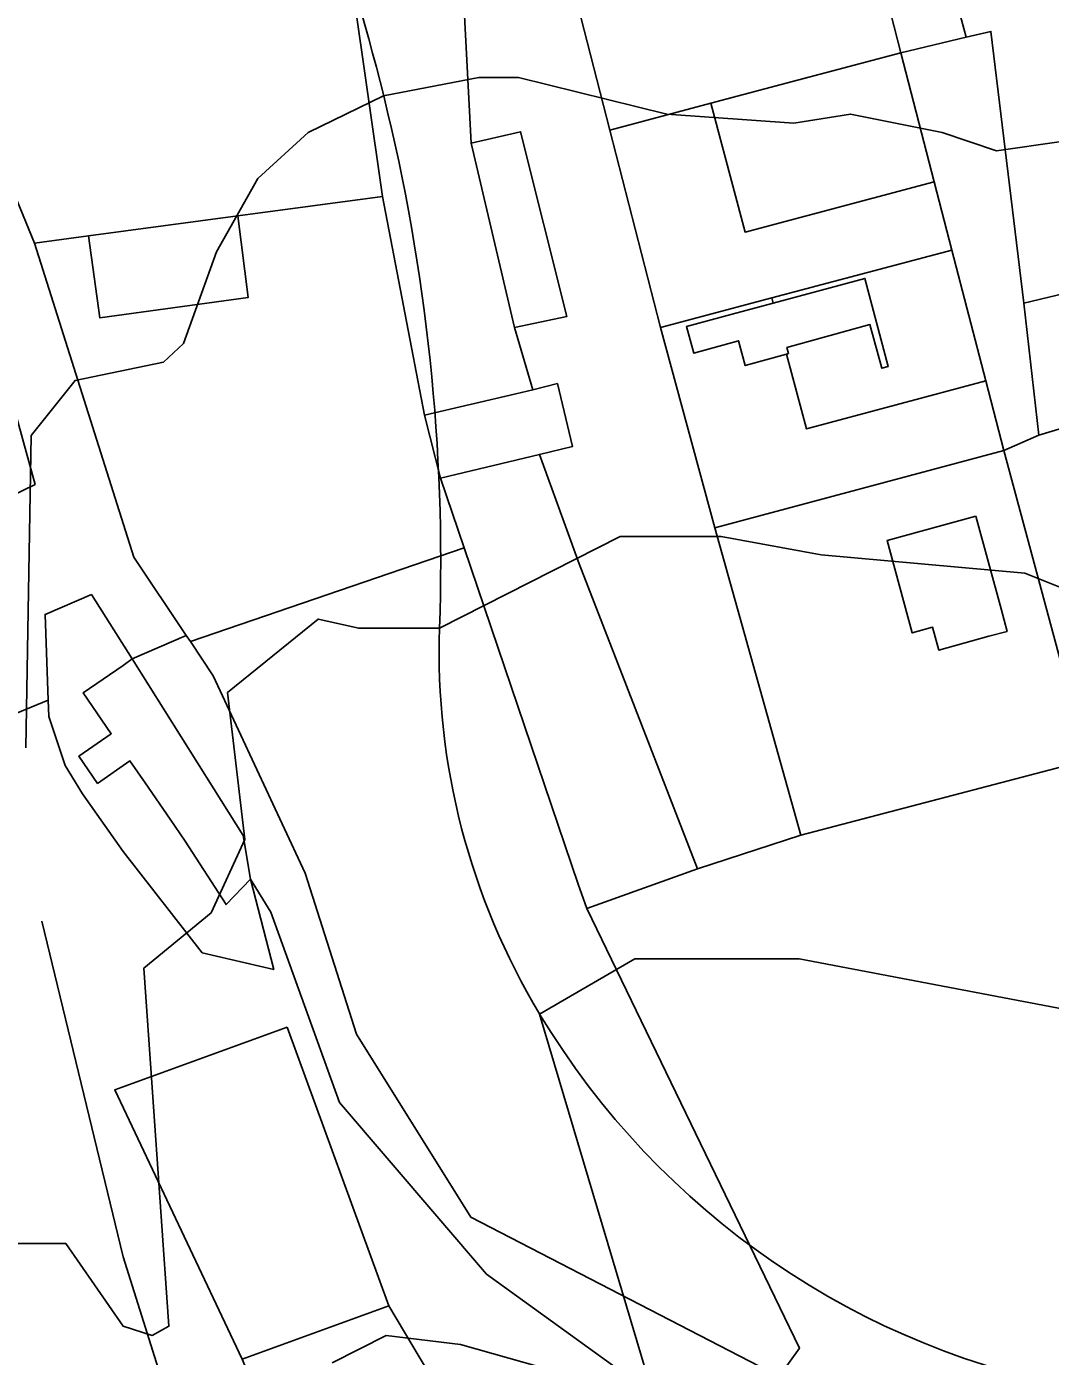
# Model space of a CAD drawing. Extents: x -510989 to -501240, y -1184665 to -1176089.
# Drawn here: x -504725.6 to -504614, y -1182453.3 to -1182308.5 of the extents above; entities that cross this region are included whole.
import ezdxf

# ---------------------------------------------------------------- set-up
doc = ezdxf.new("R2010")
doc.units = 0
for name, color, linetype in [('NAVRH_rozvodnice', 7, 'Continuous'), ('ostatni_plocha_x_jina_plocha', 7, 'Continuous'), ('ostatni_plocha_x_manipulacni_plocha', 7, 'Continuous'), ('ostatni_plocha_x_neplodna_puda', 7, 'Continuous'), ('ostatni_plocha_x_ostatni_komunikace', 7, 'Continuous'), ('ostatni_plocha_x_zelen', 7, 'Continuous'), ('STAV_vyrazne_udolnice', 7, 'Continuous'), ('STAV_zaplavove_uzemi', 7, 'Continuous'), ('trvaly_travni_porost', 7, 'Continuous'), ('vrstevnice_01', 7, 'Continuous'), ('vrstevnice_02', 7, 'Continuous'), ('zahrada', 7, 'Continuous'), ('zastavena_plocha_a_nadvori', 7, 'Continuous'), ('zastavena_plocha_a_nadvori_x_spolecny_dvur', 7, 'Continuous')]:
    doc.layers.add(name, color=color, linetype=linetype)

msp = doc.modelspace()

# ---------------------------------------------------------------- linework, layer by layer
at = {"layer": 'NAVRH_rozvodnice'}
for centre, radius, start, end in [((-504915.08, -1182372.63), 235.31, 13.925, 26.4002), ((-504891.91, -1182366.88), 211.44, 358.071, 13.925), ((-504604.18, -1182376.57), 76.46, 178.071, 211.0417), ((-504594.88, -1182370.98), 87.31, 211.0417, 260.1547)]:
    msp.add_arc(centre, radius, start, end, dxfattribs=at)
at = {"layer": 'ostatni_plocha_x_jina_plocha'}
for points in [[(-504697.21, -1182417.42), (-504686.14, -1182447.77), (-504702.11, -1182453.59), (-504716, -1182424.27)], [(-504702.11, -1182453.59), (-504686.14, -1182447.77), (-504658.21, -1182494.65), (-504646.38, -1182521.67), (-504657.18, -1182527.48), (-504660.57, -1182529.3), (-504692.06, -1182477.67)]]:
    msp.add_lwpolyline(points, close=True, dxfattribs=at)
at = {"layer": 'ostatni_plocha_x_manipulacni_plocha'}
msp.add_lwpolyline([(-504723.59, -1182372.49), (-504718.54, -1182370.32), (-504714.11, -1182377.34), (-504715.07, -1182378.05), (-504719.45, -1182381.04), (-504716.38, -1182385.48), (-504719.92, -1182387.93), (-504717.87, -1182390.89), (-504714.33, -1182388.44), (-504712.69, -1182390.82), (-504709.96, -1182394.78), (-504708.31, -1182397.17), (-504703.85, -1182404.09), (-504701.2, -1182401.3), (-504698.67, -1182411.17), (-504706.46, -1182409.35), (-504715.06, -1182398.3), (-504719.52, -1182392.02), (-504721.4, -1182388.95), (-504723.16, -1182383.6), (-504723.23, -1182381.82)], close=True, dxfattribs=at)
at = {"layer": 'ostatni_plocha_x_neplodna_puda'}
for points in [[(-504694.34, -1182287.92), (-504692.64, -1182294.12), (-504690.01, -1182304.64), (-504686.8, -1182326.98), (-504702.57, -1182329.09), (-504718.84, -1182331.27), (-504724.73, -1182332.06), (-504736.04, -1182304.55), (-504729.74, -1182305.15), (-504724.43, -1182294.34), (-504718.94, -1182299.49), (-504709.99, -1182290.13), (-504707.35, -1182289.77), (-504705.71, -1182288.06), (-504702.09, -1182291.48), (-504696.41, -1182285.71)], [(-504697.21, -1182417.42), (-504716, -1182424.27), (-504702.11, -1182453.59), (-504692.06, -1182477.67), (-504660.57, -1182529.3), (-504657.18, -1182527.48), (-504644.04, -1182546.05), (-504636.81, -1182571.5), (-504626.63, -1182589.51), (-504621.54, -1182585.89), (-504637.88, -1182542.92), (-504646.38, -1182521.67), (-504658.21, -1182494.65), (-504686.14, -1182447.77)]]:
    msp.add_lwpolyline(points, close=True, dxfattribs=at)
msp.add_lwpolyline([(-504731.01, -1182458.03), (-504736.85, -1182425.64), (-504733.93, -1182407.44), (-504739.33, -1182388.45), (-504734.46, -1182386.44), (-504723.23, -1182381.82), (-504723.16, -1182383.6), (-504721.4, -1182388.95), (-504719.52, -1182392.02), (-504715.06, -1182398.3), (-504706.46, -1182409.35), (-504698.67, -1182411.17), (-504701.2, -1182401.3), (-504699, -1182404.9), (-504691.51, -1182425.62), (-504675.47, -1182444.32), (-504642.55, -1182468.1)], dxfattribs=at)
at = {"layer": 'ostatni_plocha_x_ostatni_komunikace'}
for points in [[(-504651.18, -1182241.6), (-504638.43, -1182249.54), (-504636.23, -1182258.44), (-504634.77, -1182265.81), (-504633.21, -1182273.56), (-504631.16, -1182280.51), (-504630.95, -1182281.21), (-504629.89, -1182284.92), (-504629.69, -1182285.64), (-504624.48, -1182304.88), (-504623.21, -1182309.63), (-504630.34, -1182311.33), (-504641.03, -1182269.51), (-504645.27, -1182253.28), (-504649.47, -1182244.16)], [(-504620.51, -1182309), (-504616.94, -1182338.59), (-504615.29, -1182352.95), (-504619.11, -1182354.65), (-504621.08, -1182347.05), (-504624.77, -1182332.82), (-504626.7, -1182325.37), (-504630.34, -1182311.33), (-504623.21, -1182309.63)]]:
    msp.add_lwpolyline(points, close=True, dxfattribs=at)
for points in [[(-504736.04, -1182304.55), (-504724.73, -1182332.06), (-504713.9, -1182366.26), (-504708.2, -1182374.77), (-504714.11, -1182377.34), (-504718.54, -1182370.32), (-504723.59, -1182372.49), (-504723.23, -1182381.82), (-504734.46, -1182386.44)], [(-504730.15, -1182361), (-504724.67, -1182358.35), (-504725.94, -1182353.72)], [(-504608.32, -1182618.85), (-504630.43, -1182488.04), (-504642.55, -1182468.1), (-504675.47, -1182444.32), (-504691.51, -1182425.62), (-504699, -1182404.9), (-504701.2, -1182401.3), (-504701.98, -1182396.56), (-504705.18, -1182391.49), (-504714.11, -1182377.34), (-504708.2, -1182374.77), (-504707.75, -1182375.43), (-504705.25, -1182379.16), (-504695.23, -1182400.68), (-504689.63, -1182418.2), (-504677.2, -1182438.13), (-504643.6, -1182455.49), (-504639.2, -1182460.37), (-504632.02, -1182466.17), (-504625.5, -1182481.57), (-504617.97, -1182490.12), (-504618.04, -1182497.86), (-504608.41, -1182541.97)]]:
    msp.add_lwpolyline(points, dxfattribs=at)
at = {"layer": 'ostatni_plocha_x_zelen'}
msp.add_lwpolyline([(-504572.85, -1182447.14), (-504617.69, -1182458.63), (-504617.97, -1182490.12), (-504625.5, -1182481.57), (-504632.02, -1182466.17), (-504639.2, -1182460.37), (-504643.6, -1182455.49), (-504641.37, -1182452.39), (-504664.53, -1182404.5), (-504652.49, -1182400.2), (-504641.21, -1182396.51), (-504609.62, -1182388.24)], dxfattribs=at)
at = {"layer": 'STAV_vyrazne_udolnice'}
msp.add_lwpolyline([(-504723.93, -1182405.9), (-504715.08, -1182442.46), (-504708.25, -1182464.16), (-504700.21, -1182500.31), (-504685.34, -1182524.02), (-504671.68, -1182546.51), (-504668.06, -1182567), (-504662.03, -1182583.47), (-504656, -1182593.92)], dxfattribs=at)
at = {"layer": 'STAV_zaplavove_uzemi'}
msp.add_spline([(-502250.32, -1184002.61), (-502355.07, -1183875.41), (-502442.37, -1183790.61), (-502477.29, -1183700.82), (-502532.16, -1183578.61), (-502567.08, -1183448.91), (-502626.05, -1183402.34), (-502705.41, -1183380.59), (-502814.2, -1183349.87), (-502882.03, -1183297.39), (-502931.95, -1183237.24), (-503042.02, -1183107.97), (-503139.64, -1183018.94), (-503222.14, -1182957.59), (-503308.56, -1182839.96), (-503316.24, -1182784.92), (-503330.32, -1182756.77), (-503348.24, -1182719.65), (-503334.16, -1182651.82), (-503323.92, -1182595.5), (-503313.68, -1182526.39), (-503294.1, -1182480.5), (-503251.86, -1182396.03), (-503229.34, -1182314.37), (-503216.1, -1182227.15), (-503242.43, -1182174.5), (-503271.86, -1182129.59), (-503287.34, -1182081.58), (-503343.88, -1182028.1), (-503361.79, -1182008.91), (-503396.35, -1181952.59), (-503442.43, -1181933.39), (-503497.46, -1181888.6), (-503525.62, -1181860.44), (-503528.18, -1181837.4), (-503548.66, -1181767.01), (-503558.9, -1181729.89), (-503576.82, -1181682.53), (-503578.1, -1181621.1), (-503567.86, -1181572.46), (-503552.5, -1181536.63), (-503538.04, -1181458.36), (-503518.33, -1181411.9), (-503509.88, -1181341.51), (-503497.21, -1181207.63), (-503499.77, -1181097.56), (-503498.02, -1181031.35), (-503510.82, -1180970.85), (-503549.22, -1180952.23), (-503571.32, -1180940.6), (-503605.07, -1180937.11), (-503651.61, -1180939.44), (-503671.39, -1180917.33), (-503679.53, -1180892.89), (-503713.27, -1180871.95), (-503727.24, -1180859.15), (-503734.22, -1180833.55), (-503728.4, -1180799.81), (-503741.2, -1180770.72), (-503722.82, -1180725.17), (-503721.54, -1180703.41), (-503731.78, -1180697.01), (-503767.61, -1180699.57), (-503790.65, -1180697.01), (-503817.53, -1180697.01), (-503861.04, -1180686.77), (-503889.2, -1180675.25), (-503900.72, -1180668.85), (-503953.2, -1180679.09), (-503997.99, -1180697.01), (-504063.27, -1180722.61), (-504109.34, -1180749.49), (-504142.62, -1180776.36), (-504177.18, -1180796.84), (-504211.73, -1180817.32), (-504414.98, -1180961.5), (-504472.7, -1180998.11), (-504544.51, -1181068.5), (-504600.82, -1181143.12), (-504621.94, -1181196.62), (-504641.65, -1181267.01), (-504660.25, -1181350.62), (-504634.7, -1181398.32), (-504617.66, -1181447.72), (-504600.62, -1181492.01), (-504587, -1181548.23), (-504592.11, -1181628.29), (-504569.96, -1181682.81), (-504568.26, -1181664.07), (-504554.63, -1181621.48), (-504547.82, -1181597.63)], degree=3, dxfattribs=at)
at = {"layer": 'trvaly_travni_porost'}
for points in [[(-504686.8, -1182326.98), (-504682.24, -1182350.8), (-504680.5, -1182357.63), (-504677.91, -1182365.23), (-504707.75, -1182375.43), (-504708.2, -1182374.77), (-504713.9, -1182366.26), (-504724.73, -1182332.06), (-504718.84, -1182331.27), (-504717.62, -1182340.17), (-504701.47, -1182337.99), (-504702.57, -1182329.09)], [(-504586.76, -1182344.43), (-504586.15, -1182346.63), (-504612.05, -1182353.33), (-504603.55, -1182378.69), (-504576.47, -1182371.82), (-504573.32, -1182382.22), (-504601.44, -1182386.88), (-504609.62, -1182388.24), (-504610.36, -1182387.14), (-504619.11, -1182354.65), (-504615.29, -1182352.95)], [(-504650.6, -1182363.05), (-504619.11, -1182354.65), (-504610.36, -1182387.14), (-504609.62, -1182388.24), (-504641.21, -1182396.51)], [(-504622.17, -1182361.8), (-504631.82, -1182364.43), (-504629.08, -1182374.5), (-504626.86, -1182373.89), (-504626.19, -1182376.36), (-504620.74, -1182374.87), (-504618.75, -1182374.33), (-504619.41, -1182371.86)], [(-504677.91, -1182365.23), (-504665.49, -1182401.87), (-504664.53, -1182404.5), (-504641.37, -1182452.39), (-504643.6, -1182455.49), (-504677.2, -1182438.13), (-504689.63, -1182418.2), (-504695.23, -1182400.68), (-504705.25, -1182379.16), (-504707.75, -1182375.43)]]:
    msp.add_lwpolyline(points, close=True, dxfattribs=at)
at = {"layer": 'vrstevnice_01'}
for points in [[(-504725.69, -1182387), (-504725.09, -1182353), (-504720.31, -1182347), (-504710.69, -1182345), (-504708.5, -1182343), (-504704.91, -1182333), (-504700.41, -1182325), (-504694.91, -1182320), (-504686.69, -1182316), (-504676.31, -1182314), (-504672, -1182314), (-504655.81, -1182318), (-504642, -1182319), (-504635.81, -1182318), (-504625.81, -1182320), (-504619.91, -1182322), (-504612.81, -1182321)], [(-504658.09, -1182455), (-504669.69, -1182416), (-504659.31, -1182410), (-504641.41, -1182410), (-504599.19, -1182418)], [(-504692.31, -1182454), (-504686.41, -1182451), (-504678.31, -1182452), (-504664.19, -1182456)]]:
    msp.add_lwpolyline(points, dxfattribs=at)
at = {"layer": 'vrstevnice_02'}
msp.add_lwpolyline([(-504606.81, -1182372), (-504616.81, -1182368), (-504639, -1182366), (-504649.91, -1182364), (-504660.91, -1182364), (-504680.59, -1182374), (-504689.41, -1182374), (-504693.81, -1182373), (-504703.69, -1182381), (-504701.81, -1182397), (-504705.5, -1182405), (-504712.81, -1182411), (-504710.09, -1182450), (-504711.91, -1182451), (-504715.09, -1182450), (-504721.31, -1182441), (-504729.41, -1182441), (-504739.91, -1182446), (-504744.41, -1182453), (-504750.59, -1182467)], dxfattribs=at)
at = {"layer": 'zahrada'}
for points in [[(-504641.03, -1182269.51), (-504630.34, -1182311.33), (-504641.6, -1182314.32), (-504651.02, -1182316.82), (-504662.04, -1182319.75), (-504665.19, -1182307.45), (-504660.45, -1182306.23), (-504668.96, -1182277.25), (-504664.24, -1182275.96), (-504662.9, -1182280.78), (-504655.19, -1182278.64), (-504656.53, -1182273.82)], [(-504668.96, -1182277.25), (-504660.45, -1182306.23), (-504665.19, -1182307.45), (-504662.04, -1182319.75), (-504656.53, -1182341.24), (-504650.6, -1182363.05), (-504641.21, -1182396.51), (-504652.49, -1182400.2), (-504665.38, -1182366.99), (-504669.71, -1182355.06), (-504666.12, -1182354.21), (-504667.75, -1182347.35), (-504670.44, -1182348.03), (-504672.44, -1182341.25), (-504666.74, -1182340.05), (-504671.77, -1182319.92), (-504677.14, -1182321.18), (-504678.79, -1182289.89), (-504682.43, -1182280.53), (-504676.03, -1182278.97), (-504670.23, -1182277.56)], [(-504624.48, -1182304.88), (-504594.03, -1182297.85), (-504589.17, -1182310.48), (-504580.13, -1182308.14), (-504568.81, -1182326.98), (-504579.19, -1182329.55), (-504616.94, -1182338.59), (-504620.51, -1182309), (-504623.21, -1182309.63)], [(-504662.04, -1182319.75), (-504651.02, -1182316.82), (-504647.3, -1182330.84), (-504626.7, -1182325.37), (-504624.77, -1182332.82), (-504644.39, -1182338.02), (-504656.53, -1182341.24)], [(-504568.81, -1182326.98), (-504567.02, -1182341.39), (-504586.76, -1182344.43), (-504615.29, -1182352.95), (-504616.94, -1182338.59), (-504579.19, -1182329.55)], [(-504644.24, -1182338.59), (-504648.7, -1182339.79), (-504653.7, -1182341.12), (-504652.89, -1182344.04), (-504648.01, -1182342.69), (-504647.28, -1182345.38), (-504642.77, -1182344.14), (-504640.61, -1182352.28), (-504621.08, -1182347.05), (-504619.11, -1182354.65), (-504650.6, -1182363.05), (-504656.53, -1182341.24), (-504644.39, -1182338.02)], [(-504669.71, -1182355.06), (-504665.38, -1182366.99), (-504652.49, -1182400.2), (-504664.53, -1182404.5), (-504665.49, -1182401.87), (-504677.91, -1182365.23), (-504680.5, -1182357.63)]]:
    msp.add_lwpolyline(points, close=True, dxfattribs=at)
at = {"layer": 'zastavena_plocha_a_nadvori'}
for points in [[(-504697.4, -1182267.48), (-504688.84, -1182264.02), (-504682.43, -1182280.53), (-504678.79, -1182289.89), (-504677.14, -1182321.18), (-504672.44, -1182341.25), (-504670.44, -1182348.03), (-504672.29, -1182348.47), (-504682.24, -1182350.8), (-504686.8, -1182326.98), (-504690.01, -1182304.64), (-504692.64, -1182294.12), (-504694.34, -1182287.92), (-504696.41, -1182285.71), (-504699.87, -1182282.02), (-504696.65, -1182278.27), (-504700.94, -1182269.81), (-504701.61, -1182268.61), (-504697.8, -1182267.64)], [(-504630.34, -1182311.33), (-504626.7, -1182325.37), (-504647.3, -1182330.84), (-504651.02, -1182316.82), (-504641.6, -1182314.32)], [(-504677.14, -1182321.18), (-504671.77, -1182319.92), (-504666.74, -1182340.05), (-504672.44, -1182341.25)], [(-504702.57, -1182329.09), (-504701.47, -1182337.99), (-504717.62, -1182340.17), (-504718.84, -1182331.27)], [(-504624.77, -1182332.82), (-504621.08, -1182347.05), (-504640.61, -1182352.28), (-504642.77, -1182344.14), (-504642.56, -1182344.08), (-504642.75, -1182343.41), (-504633.7, -1182340.92), (-504632.39, -1182345.67), (-504631.69, -1182345.5), (-504634.24, -1182335.89), (-504644.24, -1182338.59), (-504644.39, -1182338.02)], [(-504644.24, -1182338.59), (-504634.24, -1182335.89), (-504631.69, -1182345.5), (-504632.39, -1182345.67), (-504633.7, -1182340.92), (-504642.75, -1182343.41), (-504642.56, -1182344.08), (-504642.77, -1182344.14), (-504647.28, -1182345.38), (-504648.01, -1182342.69), (-504652.89, -1182344.04), (-504653.7, -1182341.12), (-504648.7, -1182339.79)], [(-504667.75, -1182347.35), (-504666.12, -1182354.21), (-504669.71, -1182355.06), (-504680.5, -1182357.63), (-504682.24, -1182350.8), (-504672.29, -1182348.47), (-504670.44, -1182348.03)], [(-504622.17, -1182361.8), (-504619.41, -1182371.86), (-504618.75, -1182374.33), (-504620.74, -1182374.87), (-504626.19, -1182376.36), (-504626.86, -1182373.89), (-504629.08, -1182374.5), (-504631.82, -1182364.43)], [(-504714.11, -1182377.34), (-504705.18, -1182391.49), (-504701.98, -1182396.56), (-504701.2, -1182401.3), (-504703.85, -1182404.09), (-504708.31, -1182397.17), (-504709.96, -1182394.78), (-504712.69, -1182390.82), (-504714.33, -1182388.44), (-504717.87, -1182390.89), (-504719.92, -1182387.93), (-504716.38, -1182385.48), (-504719.45, -1182381.04), (-504715.07, -1182378.05)]]:
    msp.add_lwpolyline(points, close=True, dxfattribs=at)
at = {"layer": 'zastavena_plocha_a_nadvori_x_spolecny_dvur'}
msp.add_lwpolyline([(-504734, -1182345.15), (-504728.86, -1182343.12), (-504725.94, -1182353.72), (-504724.67, -1182358.35), (-504730.15, -1182361), (-504728.05, -1182368.61), (-504732.39, -1182369.81), (-504736.06, -1182356.51), (-504733.26, -1182355.74), (-504734.41, -1182351.59), (-504732.27, -1182350.91), (-504733.92, -1182345.71), (-504733.71, -1182345.56)], close=True, dxfattribs=at)

doc.saveas('drawing.dxf')
